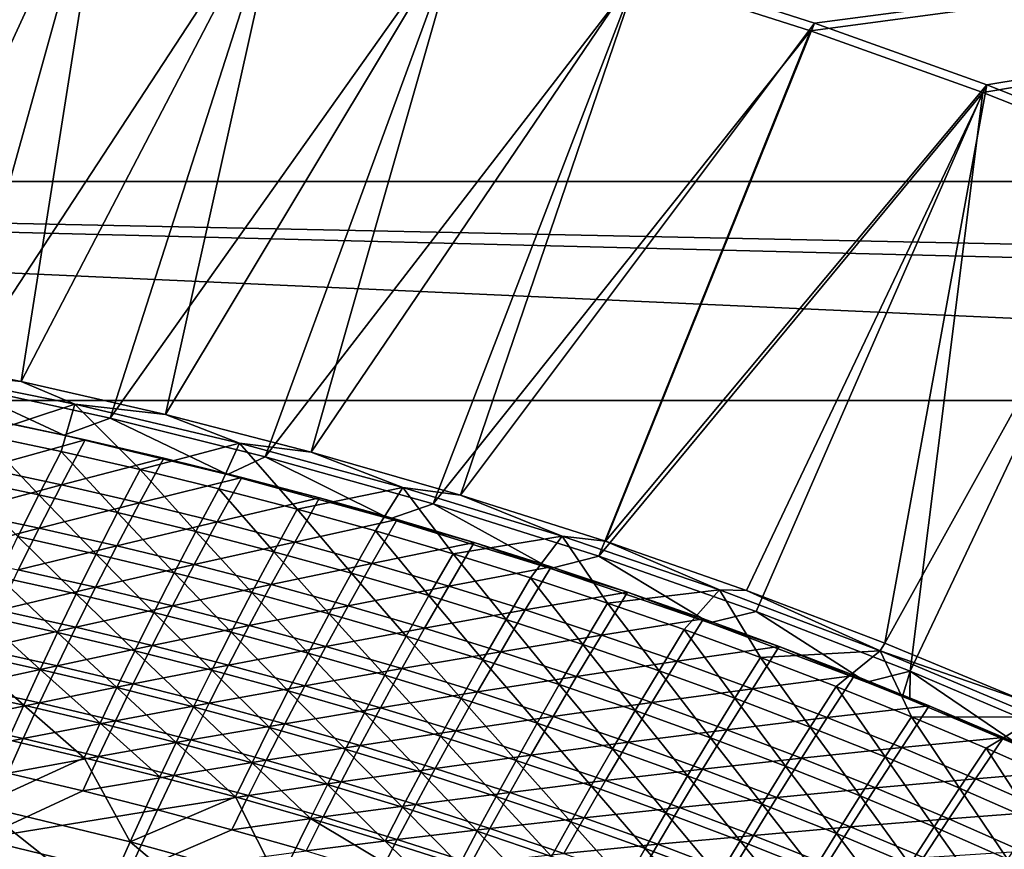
# Model space of a CAD drawing. Header units: metres. Extents: x -1 to 1402, y -1402 to 1.
# Tile 421 of 444: x 979 to 1068, y -114 to -38. Entities that reach past the tile are written whole.
import ezdxf

# ---------------------------------------------------------------- set-up
doc = ezdxf.new("R2010")
doc.units = ezdxf.units.M

msp = doc.modelspace()

# ---------------------------------------------------------------- linework, layer by layer
at = {"layer": 'None0'}
for points in [[(1290.58252, -7.263255), (1034.845947, -34.264824), (1050.731689, -39.369057)], [(1051.082397, -38.670731, -3), (1035.179688, -33.557289, -3), (1290.58313, -7.263255, -3)], [(1050.731689, -39.369057), (1066.443115, -44.986507), (1290.58252, -7.263255)], [(1066.810547, -44.297794, -3), (1051.082397, -38.670731, -3), (1290.58313, -7.263255, -3)], [(1066.443115, -44.986507), (1081.960449, -51.119736), (1290.58252, -7.263255)], [(1290.58313, -7.263255, -3), (1082.34436, -50.44104, -3), (1066.810547, -44.297794, -3)], [(986.615417, -21.257874, -3), (964.867859, -68.556343, -32.129227), (970.201721, -18.153755, -3)], [(957.481506, -68.742455, -29.54413), (986.334167, -21.99036), (969.938416, -18.893616)], [(978.711731, -71.346375, -32.129116), (964.867859, -68.556343, -32.129227), (986.615417, -21.257874, -3)], [(1002.927917, -24.855854, -3), (978.711731, -71.346375, -32.129116), (986.615417, -21.257874, -3)], [(957.481506, -68.742455, -29.54413), (972.526062, -71.573654, -29.544014), (986.334167, -21.99036)], [(972.526062, -71.573654, -29.544014), (1002.628906, -25.58049), (986.334167, -21.99036)], [(991.879028, -74.37014, -32.129013), (978.711731, -71.346375, -32.129116), (1002.927917, -24.855854, -3)], [(1019.122009, -28.953852, -3), (991.879028, -74.37014, -32.129013), (1002.927917, -24.855854, -3)], [(972.526062, -71.573654, -29.544014), (986.843689, -74.702553, -29.5439), (1002.628906, -25.58049)], [(986.843689, -74.702553, -29.5439), (1018.805542, -29.670166), (1002.628906, -25.58049)], [(1005.172791, -77.798592, -32.128902), (991.879028, -74.37014, -32.129013), (1019.122009, -28.953852, -3)], [(1035.179688, -33.557289, -3), (1005.172791, -77.798592, -32.128902), (1019.122009, -28.953852, -3)], [(986.843689, -74.702553, -29.5439), (1000.976501, -78.217506, -29.543785), (1018.805542, -29.670166)], [(1000.976501, -78.217506, -29.543785), (1034.845947, -34.264824), (1018.805542, -29.670166)], [(1018.797852, -81.716797, -32.128792), (1005.172791, -77.798592, -32.128902), (1035.179688, -33.557289, -3)], [(1051.082397, -38.670731, -3), (1018.797852, -81.716797, -32.128792), (1035.179688, -33.557289, -3)], [(1000.976501, -78.217506, -29.543785), (1016.294983, -82.521736, -29.543657), (1034.845947, -34.264824)], [(1016.294983, -82.521736, -29.543657), (1050.731689, -39.369057), (1034.845947, -34.264824)], [(1016.294983, -82.521736, -29.543657), (1031.429321, -87.300323, -29.543531), (1050.731689, -39.369057)], [(1032.03418, -85.930183, -32.128681), (1018.797852, -81.716797, -32.128792), (1051.082397, -38.670731, -3)], [(1031.429321, -87.300323, -29.543531), (1066.443115, -44.986507), (1050.731689, -39.369057)], [(1066.810547, -44.297794, -3), (1032.03418, -85.930183, -32.128681), (1051.082397, -38.670731, -3)], [(1066.810547, -44.297794, -3), (1044.879517, -90.419525, -32.128574), (1032.03418, -85.930183, -32.128681)], [(1057.504639, -95.235329, -32.128471), (1044.879517, -90.419525, -32.128574), (1066.810547, -44.297794, -3)], [(1082.34436, -50.44104, -3), (1057.504639, -95.235329, -32.128471), (1066.810547, -44.297794, -3)], [(1031.429321, -87.300323, -29.543531), (1045.772827, -92.335815, -29.543411), (1066.443115, -44.986507)], [(1045.772827, -92.335815, -29.543411), (1059.823242, -97.77343, -29.543297), (1066.443115, -44.986507)], [(1066.443115, -44.986507), (1059.823242, -97.77343, -29.543297), (1081.960449, -51.119736)], [(1070.129883, -100.473259, -32.128368), (1057.504639, -95.235329, -32.128471), (1082.34436, -50.44104, -3)], [(1059.823242, -97.77343, -29.543297), (1073.999512, -103.798592, -29.543182), (1081.960449, -51.119736)], [(964.867859, -68.556343, -32.129227), (978.711731, -71.346375, -32.129116), (967.81897, -70.220451, -32.845451)], [(967.81897, -70.220451, -32.845451), (978.711731, -71.346375, -32.129116), (983.623474, -73.4384, -32.845348)], [(983.623474, -73.4384, -32.845348), (975.130188, -76.214142, -60.646145), (967.81897, -70.220451, -32.845451)], [(967.599976, -73.092377, -30.953892), (982.622009, -76.244377, -30.9517), (972.526062, -71.573654, -29.544014)], [(972.526062, -71.573654, -29.544014), (982.622009, -76.244377, -30.9517), (986.843689, -74.702553, -29.5439)], [(978.711731, -71.346375, -32.129116), (991.879028, -74.37014, -32.129013), (983.623474, -73.4384, -32.845348)], [(967.599976, -73.092377, -30.953892), (977.400024, -75.130157, -32.350361), (982.622009, -76.244377, -30.9517)], [(982.358521, -77.746429, -60.645023), (975.130188, -76.214142, -60.646145), (983.623474, -73.4384, -32.845348)], [(989.564636, -79.388397, -60.643917), (982.358521, -77.746429, -60.645023), (983.623474, -73.4384, -32.845348)], [(983.623474, -73.4384, -32.845348), (991.879028, -74.37014, -32.129013), (998.635742, -76.994972, -32.845207)], [(983.623474, -73.4384, -32.845348), (998.635742, -76.994972, -32.845207), (989.564636, -79.388397, -60.643917)], [(991.879028, -74.37014, -32.129013), (1005.172791, -77.798592, -32.128902), (998.635742, -76.994972, -32.845207)], [(975.25354, -79.266495, -60.171913), (984.572571, -76.680321, -32.35054), (977.400024, -75.130157, -32.350361)], [(977.400024, -75.130157, -32.350361), (984.572571, -76.680321, -32.35054), (982.622009, -76.244377, -30.9517)], [(982.622009, -76.244377, -30.9517), (997.541077, -79.846596, -30.949438), (986.843689, -74.702553, -29.5439)], [(986.843689, -74.702553, -29.5439), (997.541077, -79.846596, -30.949438), (1000.976501, -78.217506, -29.543785)], [(973.124817, -80.190285, -88.48497), (975.130188, -76.214142, -60.646145), (980.319763, -81.698708, -88.482414)], [(975.130188, -76.214142, -60.646145), (982.358521, -77.746429, -60.645023), (980.319763, -81.698708, -88.482414)], [(991.722473, -78.337471, -32.350719), (997.541077, -79.846596, -30.949438), (982.622009, -76.244377, -30.9517)], [(982.622009, -76.244377, -30.9517), (984.572571, -76.680321, -32.35054), (991.722473, -78.337471, -32.350719)], [(975.25354, -79.266495, -60.171913), (982.394531, -80.790039, -60.170795), (984.572571, -76.680321, -32.35054)], [(984.572571, -76.680321, -32.35054), (982.394531, -80.790039, -60.170795), (991.722473, -78.337471, -32.350719)], [(989.564636, -79.388397, -60.643917), (998.635742, -76.994972, -32.845207), (996.74707, -81.140976, -60.64283)], [(996.74707, -81.140976, -60.64283), (998.635742, -76.994972, -32.845207), (1003.903625, -83.004585, -60.641766)], [(998.635742, -76.994972, -32.845207), (1005.172791, -77.798592, -32.128902), (1013.526611, -81.026131, -32.845215)], [(998.635742, -76.994972, -32.845207), (1013.526611, -81.026131, -32.845215), (1003.903625, -83.004585, -60.641766)], [(980.319763, -81.698708, -88.482414), (982.358521, -77.746429, -60.645023), (987.492615, -83.316559, -88.479889)], [(987.492615, -83.316559, -88.479889), (982.358521, -77.746429, -60.645023), (989.564636, -79.388397, -60.643917)], [(1005.172791, -77.798592, -32.128902), (1018.797852, -81.716797, -32.128792), (1013.526611, -81.026131, -32.845215)], [(991.722473, -78.337471, -32.350719), (982.394531, -80.790039, -60.170795), (989.513062, -82.420303, -60.169693)], [(989.513062, -82.420303, -60.169693), (998.847778, -80.102463, -32.350906), (991.722473, -78.337471, -32.350719)], [(998.847778, -80.102463, -32.350906), (997.541077, -79.846596, -30.949438), (991.722473, -78.337471, -32.350719)], [(997.541077, -79.846596, -30.949438), (1012.341797, -83.900307, -30.947216), (1000.976501, -78.217506, -29.543785)], [(1000.976501, -78.217506, -29.543785), (1012.341797, -83.900307, -30.947216), (1016.294983, -82.521736, -29.543657)], [(982.394531, -80.790039, -60.170795), (975.25354, -79.266495, -60.171913), (973.251343, -83.244179, -88.027679)], [(987.492615, -83.316559, -88.479889), (989.564636, -79.388397, -60.643917), (994.641907, -85.044785, -88.477394)], [(994.641907, -85.044785, -88.477394), (989.564636, -79.388397, -60.643917), (996.74707, -81.140976, -60.64283)], [(1012.341797, -83.900307, -30.947216), (997.541077, -79.846596, -30.949438), (1005.946838, -81.976082, -32.351093)], [(997.541077, -79.846596, -30.949438), (998.847778, -80.102463, -32.350906), (1005.946838, -81.976082, -32.351093)], [(980.319763, -81.698708, -88.482414), (978.415894, -85.502556, -116.35173), (973.124817, -80.190285, -88.48497)], [(980.35907, -84.744095, -88.024933), (982.394531, -80.790039, -60.170795), (973.251343, -83.244179, -88.027679)], [(982.394531, -80.790039, -60.170795), (980.35907, -84.744095, -88.024933), (989.513062, -82.420303, -60.169693)], [(996.607178, -84.158165, -60.168602), (998.847778, -80.102463, -32.350906), (989.513062, -82.420303, -60.169693)], [(1005.946838, -81.976082, -32.351093), (998.847778, -80.102463, -32.350906), (996.607178, -84.158165, -60.168602)], [(978.415894, -85.502556, -116.35173), (980.319763, -81.698708, -88.482414), (985.554077, -87.099052, -116.348114)], [(985.554077, -87.099052, -116.348114), (980.319763, -81.698708, -88.482414), (987.492615, -83.316559, -88.479889)], [(994.641907, -85.044785, -88.477394), (996.74707, -81.140976, -60.64283), (1001.765564, -86.883812, -88.474945)], [(996.74707, -81.140976, -60.64283), (1003.903625, -83.004585, -60.641766), (1001.765564, -86.883812, -88.474945)], [(1003.903625, -83.004585, -60.641766), (1013.526611, -81.026131, -32.845215), (1011.031982, -84.979492, -60.640724)], [(1013.526611, -81.026131, -32.845215), (1018.1297, -87.065948, -60.639702), (1011.031982, -84.979492, -60.640724)], [(1013.526611, -81.026131, -32.845215), (1018.797852, -81.716797, -32.128792), (1028.065674, -85.468613, -32.845264)], [(1013.526611, -81.026131, -32.845215), (1028.065674, -85.468613, -32.845264), (1018.1297, -87.065948, -60.639702)], [(1018.797852, -81.716797, -32.128792), (1032.03418, -85.930183, -32.128681), (1028.065674, -85.468613, -32.845264)], [(989.513062, -82.420303, -60.169693), (980.35907, -84.744095, -88.024933), (987.444336, -86.350479, -88.022209)], [(987.444336, -86.350479, -88.022209), (996.607178, -84.158165, -60.168602), (989.513062, -82.420303, -60.169693)], [(1005.946838, -81.976082, -32.351093), (996.607178, -84.158165, -60.168602), (1003.67511, -86.004417, -60.167534)], [(1013.017822, -83.959076, -32.351288), (1005.946838, -81.976082, -32.351093), (1003.67511, -86.004417, -60.167534)], [(1012.341797, -83.900307, -30.947216), (1005.946838, -81.976082, -32.351093), (1013.017822, -83.959076, -32.351288)], [(1012.341797, -83.900307, -30.947216), (1027.004395, -88.406754, -30.945143), (1016.294983, -82.521736, -29.543657)], [(1016.294983, -82.521736, -29.543657), (1027.004395, -88.406754, -30.945143), (1031.429321, -87.300323, -29.543531)], [(980.35907, -84.744095, -88.024933), (973.251343, -83.244179, -88.027679), (971.383911, -87.07032, -115.914124)], [(985.554077, -87.099052, -116.348114), (987.492615, -83.316559, -88.479889), (992.668823, -88.805679, -116.344551)], [(992.668823, -88.805679, -116.344551), (987.492615, -83.316559, -88.479889), (994.641907, -85.044785, -88.477394)], [(1001.765564, -86.883812, -88.474945), (1003.903625, -83.004585, -60.641766), (1008.861023, -88.833908, -88.472534)], [(1003.903625, -83.004585, -60.641766), (1011.031982, -84.979492, -60.640724), (1008.861023, -88.833908, -88.472534)], [(994.505371, -88.064201, -88.019516), (996.607178, -84.158165, -60.168602), (987.444336, -86.350479, -88.022209)], [(1003.67511, -86.004417, -60.167534), (996.607178, -84.158165, -60.168602), (994.505371, -88.064201, -88.019516)], [(1013.017822, -83.959076, -32.351288), (1003.67511, -86.004417, -60.167534), (1010.71521, -87.959816, -60.166481)], [(1020.059021, -86.0522, -32.351479), (1013.017822, -83.959076, -32.351288), (1010.71521, -87.959816, -60.166481)], [(1027.004395, -88.406754, -30.945143), (1012.341797, -83.900307, -30.947216), (1020.059021, -86.0522, -32.351479)], [(1020.059021, -86.0522, -32.351479), (1012.341797, -83.900307, -30.947216), (1013.017822, -83.959076, -32.351288)], [(971.383911, -87.07032, -115.914124), (978.456848, -88.549385, -115.910133), (980.35907, -84.744095, -88.024933)], [(980.35907, -84.744095, -88.024933), (978.456848, -88.549385, -115.910133), (987.444336, -86.350479, -88.022209)], [(999.757874, -90.622864, -116.341042), (992.668823, -88.805679, -116.344551), (994.641907, -85.044785, -88.477394)], [(994.641907, -85.044785, -88.477394), (1001.765564, -86.883812, -88.474945), (999.757874, -90.622864, -116.341042)], [(1011.031982, -84.979492, -60.640724), (1015.926025, -90.895332, -88.470169), (1008.861023, -88.833908, -88.472534)], [(1011.031982, -84.979492, -60.640724), (1018.1297, -87.065948, -60.639702), (1015.926025, -90.895332, -88.470169)], [(976.637451, -89.164711, -144.248383), (978.415894, -85.502556, -116.35173), (983.739929, -90.742256, -144.244003)], [(983.739929, -90.742256, -144.244003), (978.415894, -85.502556, -116.35173), (985.554077, -87.099052, -116.348114)], [(1003.67511, -86.004417, -60.167534), (994.505371, -88.064201, -88.019516), (1001.540405, -89.886063, -88.016846)], [(1010.71521, -87.959816, -60.166481), (1003.67511, -86.004417, -60.167534), (1001.540405, -89.886063, -88.016846)], [(1020.059021, -86.0522, -32.351479), (1010.71521, -87.959816, -60.166481), (1017.725647, -90.025139, -60.165443)], [(1027.068604, -88.25618, -32.351673), (1020.059021, -86.0522, -32.351479), (1017.725647, -90.025139, -60.165443)], [(1028.065674, -85.468613, -32.845264), (1025.194336, -89.264206, -60.638702), (1018.1297, -87.065948, -60.639702)], [(1027.068604, -88.25618, -32.351673), (1027.004395, -88.406754, -30.945143), (1020.059021, -86.0522, -32.351479)], [(1025.194336, -89.264206, -60.638702), (1028.065674, -85.468613, -32.845264), (1032.223511, -91.574539, -60.63773)], [(1028.065674, -85.468613, -32.845264), (1032.03418, -85.930183, -32.128681), (1042.417969, -90.369698, -32.845234)], [(1028.065674, -85.468613, -32.845264), (1042.417969, -90.369698, -32.845234), (1032.223511, -91.574539, -60.63773)], [(1032.03418, -85.930183, -32.128681), (1044.879517, -90.419525, -32.128574), (1042.417969, -90.369698, -32.845234)], [(987.444336, -86.350479, -88.022209), (978.456848, -88.549385, -115.910133), (985.507446, -90.134651, -115.906166)], [(983.739929, -90.742256, -144.244003), (985.554077, -87.099052, -116.348114), (990.81897, -92.429688, -144.239685)], [(985.507446, -90.134651, -115.906166), (994.505371, -88.064201, -88.019516), (987.444336, -86.350479, -88.022209)], [(990.81897, -92.429688, -144.239685), (985.554077, -87.099052, -116.348114), (992.668823, -88.805679, -116.344551)], [(1001.765564, -86.883812, -88.474945), (1006.81897, -92.55088, -116.337593), (999.757874, -90.622864, -116.341042)], [(1001.765564, -86.883812, -88.474945), (1008.861023, -88.833908, -88.472534), (1006.81897, -92.55088, -116.337593)], [(1018.1297, -87.065948, -60.639702), (1022.958069, -93.068352, -88.46785), (1015.926025, -90.895332, -88.470169)], [(1018.1297, -87.065948, -60.639702), (1025.194336, -89.264206, -60.638702), (1022.958069, -93.068352, -88.46785)], [(1010.71521, -87.959816, -60.166481), (1001.540405, -89.886063, -88.016846), (1008.547607, -91.816833, -88.014214)], [(1017.725647, -90.025139, -60.165443), (1010.71521, -87.959816, -60.166481), (1008.547607, -91.816833, -88.014214)], [(1027.004395, -88.406754, -30.945143), (1041.512817, -93.369484, -30.943327), (1031.429321, -87.300323, -29.543531)], [(1031.429321, -87.300323, -29.543531), (1041.512817, -93.369484, -30.943327), (1045.772827, -92.335815, -29.543411)], [(978.456848, -88.549385, -115.910133), (976.678711, -92.212738, -143.822113), (985.507446, -90.134651, -115.906166)], [(992.533936, -91.826981, -115.902237), (994.505371, -88.064201, -88.019516), (985.507446, -90.134651, -115.906166)], [(990.81897, -92.429688, -144.239685), (992.668823, -88.805679, -116.344551), (997.872437, -94.227432, -144.235428)], [(1001.540405, -89.886063, -88.016846), (994.505371, -88.064201, -88.019516), (992.533936, -91.826981, -115.902237)], [(992.668823, -88.805679, -116.344551), (999.757874, -90.622864, -116.341042), (997.872437, -94.227432, -144.235428)], [(1008.861023, -88.833908, -88.472534), (1013.849609, -94.589981, -116.334206), (1006.81897, -92.55088, -116.337593)], [(1008.861023, -88.833908, -88.472534), (1015.926025, -90.895332, -88.470169), (1013.849609, -94.589981, -116.334206)], [(1027.068604, -88.25618, -32.351673), (1017.725647, -90.025139, -60.165443), (1024.70459, -92.201111, -60.164429)], [(1034.044434, -90.571571, -32.351868), (1027.068604, -88.25618, -32.351673), (1024.70459, -92.201111, -60.164429)], [(1027.004395, -88.406754, -30.945143), (1027.068604, -88.25618, -32.351673), (1034.044434, -90.571571, -32.351868)], [(1041.512817, -93.369484, -30.943327), (1027.004395, -88.406754, -30.945143), (1034.044434, -90.571571, -32.351868)], [(976.637451, -89.164711, -144.248383), (982.04071, -94.252525, -172.162689), (974.974548, -92.691895, -172.167679)], [(982.04071, -94.252525, -172.162689), (976.637451, -89.164711, -144.248383), (983.739929, -90.742256, -144.244003)], [(1025.194336, -89.264206, -60.638702), (1029.954834, -95.353226, -88.465584), (1022.958069, -93.068352, -88.46785)], [(1025.194336, -89.264206, -60.638702), (1032.223511, -91.574539, -60.63773), (1029.954834, -95.353226, -88.465584)], [(985.507446, -90.134651, -115.906166), (976.678711, -92.212738, -143.822113), (983.693604, -93.779289, -143.817291)], [(983.693604, -93.779289, -143.817291), (992.533936, -91.826981, -115.902237), (985.507446, -90.134651, -115.906166)], [(1001.540405, -89.886063, -88.016846), (992.533936, -91.826981, -115.902237), (999.534424, -93.62719, -115.898338)], [(997.872437, -94.227432, -144.235428), (999.757874, -90.622864, -116.341042), (1004.897888, -96.135742, -144.231232)], [(1008.547607, -91.816833, -88.014214), (1001.540405, -89.886063, -88.016846), (999.534424, -93.62719, -115.898338)], [(999.757874, -90.622864, -116.341042), (1006.81897, -92.55088, -116.337593), (1004.897888, -96.135742, -144.231232)], [(1017.725647, -90.025139, -60.165443), (1008.547607, -91.816833, -88.014214), (1015.52533, -93.857277, -88.011612)], [(1024.70459, -92.201111, -60.164429), (1017.725647, -90.025139, -60.165443), (1015.52533, -93.857277, -88.011612)], [(1034.044434, -90.571571, -32.351868), (1024.70459, -92.201111, -60.164429), (1031.649902, -94.488312, -60.163433)], [(1040.984253, -92.998901, -32.352066), (1034.044434, -90.571571, -32.351868), (1031.649902, -94.488312, -60.163433)], [(1032.223511, -91.574539, -60.63773), (1042.417969, -90.369698, -32.845234), (1039.214844, -93.997185, -60.63678)], [(1041.512817, -93.369484, -30.943327), (1034.044434, -90.571571, -32.351868), (1040.984253, -92.998901, -32.352066)], [(1042.417969, -90.369698, -32.845234), (1046.165894, -96.532417, -60.635857), (1039.214844, -93.997185, -60.63678)], [(1042.417969, -90.369698, -32.845234), (1044.879517, -90.419525, -32.128574), (1057.088623, -95.938202, -32.845184)], [(1042.417969, -90.369698, -32.845234), (1057.088623, -95.938202, -32.845184), (1046.165894, -96.532417, -60.635857)], [(1044.879517, -90.419525, -32.128574), (1057.504639, -95.235329, -32.128471), (1057.088623, -95.938202, -32.845184)], [(982.04071, -94.252525, -172.162689), (983.739929, -90.742256, -144.244003), (989.083435, -95.922783, -172.157761)], [(989.083435, -95.922783, -172.157761), (983.739929, -90.742256, -144.244003), (990.81897, -92.429688, -144.239685)], [(1015.926025, -90.895332, -88.470169), (1020.847412, -96.740433, -116.330887), (1013.849609, -94.589981, -116.334206)], [(1015.926025, -90.895332, -88.470169), (1022.958069, -93.068352, -88.46785), (1020.847412, -96.740433, -116.330887)], [(1032.223511, -91.574539, -60.63773), (1036.913818, -97.750221, -88.463364), (1029.954834, -95.353226, -88.465584)], [(1032.223511, -91.574539, -60.63773), (1039.214844, -93.997185, -60.63678), (1036.913818, -97.750221, -88.463364)], [(976.678711, -92.212738, -143.822113), (975.015381, -95.740982, -171.756302), (983.693604, -93.779289, -143.817291)], [(990.684387, -95.452644, -143.8125), (992.533936, -91.826981, -115.902237), (983.693604, -93.779289, -143.817291)], [(996.100525, -97.703094, -172.152908), (989.083435, -95.922783, -172.157761), (990.81897, -92.429688, -144.239685)], [(999.534424, -93.62719, -115.898338), (992.533936, -91.826981, -115.902237), (990.684387, -95.452644, -143.8125)], [(990.81897, -92.429688, -144.239685), (997.872437, -94.227432, -144.235428), (996.100525, -97.703094, -172.152908)], [(1008.547607, -91.816833, -88.014214), (999.534424, -93.62719, -115.898338), (1006.507263, -95.536041, -115.894493)], [(1015.52533, -93.857277, -88.011612), (1008.547607, -91.816833, -88.014214), (1006.507263, -95.536041, -115.894493)], [(1024.70459, -92.201111, -60.164429), (1015.52533, -93.857277, -88.011612), (1022.471619, -96.008141, -88.009048)], [(1031.649902, -94.488312, -60.163433), (1024.70459, -92.201111, -60.164429), (1022.471619, -96.008141, -88.009048)], [(1041.512817, -93.369484, -30.943327), (1055.846191, -98.791664, -30.941879), (1045.772827, -92.335815, -29.543411)], [(1045.772827, -92.335815, -29.543411), (1055.846191, -98.791664, -30.941879), (1059.823242, -97.77343, -29.543297)], [(974.974548, -92.691895, -172.167679), (980.447205, -97.636627, -200.10112), (973.417542, -96.09124, -200.106583)], [(974.974548, -92.691895, -172.167679), (982.04071, -94.252525, -172.162689), (980.447205, -97.636627, -200.10112)], [(1006.81897, -92.55088, -116.337593), (1011.892944, -98.154877, -144.227127), (1004.897888, -96.135742, -144.231232)], [(1006.81897, -92.55088, -116.337593), (1013.849609, -94.589981, -116.334206), (1011.892944, -98.154877, -144.227127)], [(1022.958069, -93.068352, -88.46785), (1027.809937, -99.002487, -116.327629), (1020.847412, -96.740433, -116.330887)], [(1022.958069, -93.068352, -88.46785), (1029.954834, -95.353226, -88.465584), (1027.809937, -99.002487, -116.327629)], [(1040.984253, -92.998901, -32.352066), (1031.649902, -94.488312, -60.163433), (1038.559204, -96.88726, -60.16246)], [(1047.88562, -95.538666, -32.352261), (1040.984253, -92.998901, -32.352066), (1038.559204, -96.88726, -60.16246)], [(1047.88562, -95.538666, -32.352261), (1041.512817, -93.369484, -30.943327), (1040.984253, -92.998901, -32.352066)], [(1055.846191, -98.791664, -30.941879), (1041.512817, -93.369484, -30.943327), (1047.88562, -95.538666, -32.352261)], [(983.693604, -93.779289, -143.817291), (975.015381, -95.740982, -171.756302), (981.993896, -97.290863, -171.750793)], [(980.447205, -97.636627, -200.10112), (982.04071, -94.252525, -172.162689), (987.453308, -99.291382, -200.095718)], [(981.993896, -97.290863, -171.750793), (990.684387, -95.452644, -143.8125), (983.693604, -93.779289, -143.817291)], [(987.453308, -99.291382, -200.095718), (982.04071, -94.252525, -172.162689), (989.083435, -95.922783, -172.157761)], [(999.534424, -93.62719, -115.898338), (990.684387, -95.452644, -143.8125), (997.649231, -97.233582, -143.80777)], [(997.872437, -94.227432, -144.235428), (1003.089661, -99.593704, -172.148132), (996.100525, -97.703094, -172.152908)], [(1006.507263, -95.536041, -115.894493), (999.534424, -93.62719, -115.898338), (997.649231, -97.233582, -143.80777)], [(997.872437, -94.227432, -144.235428), (1004.897888, -96.135742, -144.231232), (1003.089661, -99.593704, -172.148132)], [(1015.52533, -93.857277, -88.011612), (1006.507263, -95.536041, -115.894493), (1013.450623, -97.554298, -115.890694)], [(1022.471619, -96.008141, -88.009048), (1015.52533, -93.857277, -88.011612), (1013.450623, -97.554298, -115.890694)], [(1039.214844, -93.997185, -60.63678), (1043.832642, -100.25959, -88.461197), (1036.913818, -97.750221, -88.463364)], [(1039.214844, -93.997185, -60.63678), (1046.165894, -96.532417, -60.635857), (1043.832642, -100.25959, -88.461197)], [(1013.849609, -94.589981, -116.334206), (1018.855286, -100.28508, -144.223099), (1011.892944, -98.154877, -144.227127)], [(1013.849609, -94.589981, -116.334206), (1020.847412, -96.740433, -116.330887), (1018.855286, -100.28508, -144.223099)], [(1031.649902, -94.488312, -60.163433), (1022.471619, -96.008141, -88.009048), (1029.384399, -98.269989, -88.006531)], [(1038.559204, -96.88726, -60.16246), (1031.649902, -94.488312, -60.163433), (1029.384399, -98.269989, -88.006531)], [(973.417542, -96.09124, -200.106583), (978.949951, -100.901466, -228.056702), (971.956726, -99.369995, -228.062469)], [(973.417542, -96.09124, -200.106583), (980.447205, -97.636627, -200.10112), (978.949951, -100.901466, -228.056702)], [(975.015381, -95.740982, -171.756302), (973.457458, -99.141205, -199.709183), (981.993896, -97.290863, -171.750793)], [(988.948303, -98.94725, -171.745331), (990.684387, -95.452644, -143.8125), (981.993896, -97.290863, -171.750793)], [(987.453308, -99.291382, -200.095718), (989.083435, -95.922783, -172.157761), (994.433777, -101.055923, -200.090408)], [(997.649231, -97.233582, -143.80777), (990.684387, -95.452644, -143.8125), (988.948303, -98.94725, -171.745331)], [(989.083435, -95.922783, -172.157761), (996.100525, -97.703094, -172.152908), (994.433777, -101.055923, -200.090408)], [(1006.507263, -95.536041, -115.894493), (997.649231, -97.233582, -143.80777), (1004.586487, -99.122879, -143.803085)], [(1013.450623, -97.554298, -115.890694), (1006.507263, -95.536041, -115.894493), (1004.586487, -99.122879, -143.803085)], [(1022.471619, -96.008141, -88.009048), (1013.450623, -97.554298, -115.890694), (1020.362732, -99.682701, -115.886955)], [(1029.384399, -98.269989, -88.006531), (1022.471619, -96.008141, -88.009048), (1020.362732, -99.682701, -115.886955)], [(1029.954834, -95.353226, -88.465584), (1034.734863, -101.376419, -116.324448), (1027.809937, -99.002487, -116.327629)], [(1029.954834, -95.353226, -88.465584), (1036.913818, -97.750221, -88.463364), (1034.734863, -101.376419, -116.324448)], [(1047.88562, -95.538666, -32.352261), (1038.559204, -96.88726, -60.16246), (1045.43042, -99.398483, -60.161514)], [(1054.746582, -98.191353, -32.352455), (1047.88562, -95.538666, -32.352261), (1045.43042, -99.398483, -60.161514)], [(1057.088623, -95.938202, -32.845184), (1053.074341, -99.180489, -60.63496), (1046.165894, -96.532417, -60.635857)], [(1054.746582, -98.191353, -32.352455), (1055.846191, -98.791664, -30.941879), (1047.88562, -95.538666, -32.352261)], [(1053.074341, -99.180489, -60.63496), (1057.088623, -95.938202, -32.845184), (1059.937622, -101.941658, -60.63409)], [(1057.088623, -95.938202, -32.845184), (1057.504639, -95.235329, -32.128471), (1070.129883, -100.473259, -32.128368)], [(1057.088623, -95.938202, -32.845184), (1070.129883, -100.473259, -32.128368), (1071.466431, -101.976227, -32.845196)], [(1057.088623, -95.938202, -32.845184), (1071.466431, -101.976227, -32.845196), (1059.937622, -101.941658, -60.63409)], [(1004.897888, -96.135742, -144.231232), (1010.048401, -101.594849, -172.143448), (1003.089661, -99.593704, -172.148132)], [(1004.897888, -96.135742, -144.231232), (1011.892944, -98.154877, -144.227127), (1010.048401, -101.594849, -172.143448)], [(1020.847412, -96.740433, -116.330887), (1025.782471, -102.526627, -144.219147), (1018.855286, -100.28508, -144.223099)], [(1020.847412, -96.740433, -116.330887), (1027.809937, -99.002487, -116.327629), (1025.782471, -102.526627, -144.219147)], [(1038.559204, -96.88726, -60.16246), (1029.384399, -98.269989, -88.006531), (1036.261475, -100.643372, -88.004051)], [(1045.43042, -99.398483, -60.161514), (1038.559204, -96.88726, -60.16246), (1036.261475, -100.643372, -88.004051)], [(1046.165894, -96.532417, -60.635857), (1050.708862, -102.881607, -88.459091), (1043.832642, -100.25959, -88.461197)], [(1046.165894, -96.532417, -60.635857), (1053.074341, -99.180489, -60.63496), (1050.708862, -102.881607, -88.459091)], [(981.993896, -97.290863, -171.750793), (973.457458, -99.141205, -199.709183), (980.399353, -100.676086, -199.703156)], [(978.949951, -100.901466, -228.056702), (980.447205, -97.636627, -200.10112), (985.919678, -102.542038, -228.050995)], [(980.399353, -100.676086, -199.703156), (988.948303, -98.94725, -171.745331), (981.993896, -97.290863, -171.750793)], [(985.919678, -102.542038, -228.050995), (980.447205, -97.636627, -200.10112), (987.453308, -99.291382, -200.095718)], [(997.649231, -97.233582, -143.80777), (988.948303, -98.94725, -171.745331), (995.876831, -100.710945, -171.739929)], [(994.433777, -101.055923, -200.090408), (996.100525, -97.703094, -172.152908), (1001.38623, -102.930473, -200.08519)], [(1004.586487, -99.122879, -143.803085), (997.649231, -97.233582, -143.80777), (995.876831, -100.710945, -171.739929)], [(996.100525, -97.703094, -172.152908), (1003.089661, -99.593704, -172.148132), (1001.38623, -102.930473, -200.08519)], [(1013.450623, -97.554298, -115.890694), (1004.586487, -99.122879, -143.803085), (1011.494324, -101.1213, -143.798462)], [(1020.362732, -99.682701, -115.886955), (1013.450623, -97.554298, -115.890694), (1011.494324, -101.1213, -143.798462)], [(1036.913818, -97.750221, -88.463364), (1041.619873, -103.86248, -116.321342), (1034.734863, -101.376419, -116.324448)], [(1036.913818, -97.750221, -88.463364), (1043.832642, -100.25959, -88.461197), (1041.619873, -103.86248, -116.321342)], [(1055.846191, -98.791664, -30.941879), (1059.133789, -100.111427, -30.941608), (1059.823242, -97.77343, -29.543297)], [(1059.823242, -97.77343, -29.543297), (1059.133789, -100.111427, -30.941608), (1059.806885, -100.385269, -30.941557)], [(1059.806885, -100.385269, -30.941557), (1069.98584, -104.678474, -30.94091), (1059.823242, -97.77343, -29.543297)], [(1069.98584, -104.678474, -30.94091), (1073.999512, -103.798592, -29.543182), (1059.823242, -97.77343, -29.543297)], [(1011.892944, -98.154877, -144.227127), (1016.974487, -103.706772, -172.138855), (1010.048401, -101.594849, -172.143448)], [(1011.892944, -98.154877, -144.227127), (1018.855286, -100.28508, -144.223099), (1016.974487, -103.706772, -172.138855)], [(1029.384399, -98.269989, -88.006531), (1020.362732, -99.682701, -115.886955), (1027.241333, -101.921829, -115.88327)], [(1036.261475, -100.643372, -88.004051), (1029.384399, -98.269989, -88.006531), (1027.241333, -101.921829, -115.88327)], [(1054.746582, -98.191353, -32.352455), (1045.43042, -99.398483, -60.161514), (1052.26123, -102.022469, -60.160587)], [(1061.564575, -100.95726, -32.35265), (1054.746582, -98.191353, -32.352455), (1052.26123, -102.022469, -60.160587)], [(1061.564575, -100.95726, -32.35265), (1059.133789, -100.111427, -30.941608), (1054.746582, -98.191353, -32.352455)], [(1059.133789, -100.111427, -30.941608), (1055.846191, -98.791664, -30.941879), (1054.746582, -98.191353, -32.352455)], [(978.949951, -100.901466, -228.056702), (977.539856, -104.05394, -256.026855), (971.956726, -99.369995, -228.062469)], [(973.457458, -99.141205, -199.709183), (971.995361, -102.420609, -227.67778), (980.399353, -100.676086, -199.703156)], [(987.317139, -102.317184, -199.697174), (988.948303, -98.94725, -171.745331), (980.399353, -100.676086, -199.703156)], [(992.863586, -104.292114, -228.045395), (985.919678, -102.542038, -228.050995), (987.453308, -99.291382, -200.095718)], [(995.876831, -100.710945, -171.739929), (988.948303, -98.94725, -171.745331), (987.317139, -102.317184, -199.697174)], [(987.453308, -99.291382, -200.095718), (994.433777, -101.055923, -200.090408), (992.863586, -104.292114, -228.045395)], [(1004.586487, -99.122879, -143.803085), (995.876831, -100.710945, -171.739929), (1002.777771, -102.58268, -171.734573)], [(1003.089661, -99.593704, -172.148132), (1008.308289, -104.91526, -200.080063), (1001.38623, -102.930473, -200.08519)], [(1011.494324, -101.1213, -143.798462), (1004.586487, -99.122879, -143.803085), (1002.777771, -102.58268, -171.734573)], [(1003.089661, -99.593704, -172.148132), (1010.048401, -101.594849, -172.143448), (1008.308289, -104.91526, -200.080063)], [(1020.362732, -99.682701, -115.886955), (1011.494324, -101.1213, -143.798462), (1018.370972, -103.229561, -143.7939)], [(1027.241333, -101.921829, -115.88327), (1020.362732, -99.682701, -115.886955), (1018.370972, -103.229561, -143.7939)], [(1027.809937, -99.002487, -116.327629), (1032.672119, -104.879753, -144.215302), (1025.782471, -102.526627, -144.219147)], [(1027.809937, -99.002487, -116.327629), (1034.734863, -101.376419, -116.324448), (1032.672119, -104.879753, -144.215302)], [(1045.43042, -99.398483, -60.161514), (1036.261475, -100.643372, -88.004051), (1043.100342, -103.128807, -88.001633)], [(1052.26123, -102.022469, -60.160587), (1045.43042, -99.398483, -60.161514), (1043.100342, -103.128807, -88.001633)], [(1053.074341, -99.180489, -60.63496), (1057.540283, -105.616524, -88.457047), (1050.708862, -102.881607, -88.459091)], [(1053.074341, -99.180489, -60.63496), (1059.937622, -101.941658, -60.63409), (1057.540283, -105.616524, -88.457047)], [(1018.855286, -100.28508, -144.223099), (1023.865356, -105.929733, -172.134369), (1016.974487, -103.706772, -172.138855)], [(1018.855286, -100.28508, -144.223099), (1025.782471, -102.526627, -144.219147), (1023.865356, -105.929733, -172.134369)], [(1043.832642, -100.25959, -88.461197), (1048.46228, -106.460938, -116.318321), (1041.619873, -103.86248, -116.321342)], [(1043.832642, -100.25959, -88.461197), (1050.708862, -102.881607, -88.459091), (1048.46228, -106.460938, -116.318321)], [(1061.564575, -100.95726, -32.35265), (1059.806885, -100.385269, -30.941557), (1059.133789, -100.111427, -30.941608)], [(1069.98584, -104.678474, -30.94091), (1059.806885, -100.385269, -30.941557), (1061.564575, -100.95726, -32.35265)], [(980.399353, -100.676086, -199.703156), (971.995361, -102.420609, -227.67778), (978.900818, -103.941818, -227.671432)], [(977.539856, -104.05394, -256.026855), (978.949951, -100.901466, -228.056702), (984.473633, -105.681297, -256.021027)], [(978.900818, -103.941818, -227.671432), (987.317139, -102.317184, -199.697174), (980.399353, -100.676086, -199.703156)], [(984.473633, -105.681297, -256.021027), (978.949951, -100.901466, -228.056702), (985.919678, -102.542038, -228.050995)], [(995.876831, -100.710945, -171.739929), (987.317139, -102.317184, -199.697174), (994.209045, -104.065277, -199.691254)], [(994.433777, -101.055923, -200.090408), (999.77948, -106.151901, -228.039871), (992.863586, -104.292114, -228.045395)], [(1002.777771, -102.58268, -171.734573), (995.876831, -100.710945, -171.739929), (994.209045, -104.065277, -199.691254)], [(994.433777, -101.055923, -200.090408), (1001.38623, -102.930473, -200.08519), (999.77948, -106.151901, -228.039871)], [(1011.494324, -101.1213, -143.798462), (1002.777771, -102.58268, -171.734573), (1009.649292, -104.563232, -171.729309)], [(1018.370972, -103.229561, -143.7939), (1011.494324, -101.1213, -143.798462), (1009.649292, -104.563232, -171.729309)], [(1036.261475, -100.643372, -88.004051), (1027.241333, -101.921829, -115.88327), (1034.084351, -104.272217, -115.879654)], [(1034.734863, -101.376419, -116.324448), (1039.521729, -107.344719, -144.211533), (1032.672119, -104.879753, -144.215302)], [(1043.100342, -103.128807, -88.001633), (1036.261475, -100.643372, -88.004051), (1034.084351, -104.272217, -115.879654)], [(1034.734863, -101.376419, -116.324448), (1041.619873, -103.86248, -116.321342), (1039.521729, -107.344719, -144.211533)], [(1052.26123, -102.022469, -60.160587), (1059.049194, -104.759537, -60.159687), (1061.564575, -100.95726, -32.35265)], [(1059.049194, -104.759537, -60.159687), (1068.337402, -103.836639, -32.35284), (1061.564575, -100.95726, -32.35265)], [(1068.337402, -103.836639, -32.35284), (1069.98584, -104.678474, -30.94091), (1061.564575, -100.95726, -32.35265)], [(985.782166, -105.568954, -227.665146), (987.317139, -102.317184, -199.697174), (978.900818, -103.941818, -227.671432)], [(994.209045, -104.065277, -199.691254), (987.317139, -102.317184, -199.697174), (985.782166, -105.568954, -227.665146)], [(1010.048401, -101.594849, -172.143448), (1015.197632, -107.010521, -200.075043), (1008.308289, -104.91526, -200.080063)], [(1010.048401, -101.594849, -172.143448), (1016.974487, -103.706772, -172.138855), (1015.197632, -107.010521, -200.075043)], [(1027.241333, -101.921829, -115.88327), (1018.370972, -103.229561, -143.7939), (1025.214233, -105.44825, -143.789429)], [(1034.084351, -104.272217, -115.879654), (1027.241333, -101.921829, -115.88327), (1025.214233, -105.44825, -143.789429)], [(1043.100342, -103.128807, -88.001633), (1049.898926, -105.726799, -87.99926), (1052.26123, -102.022469, -60.160587)], [(1049.898926, -105.726799, -87.99926), (1059.049194, -104.759537, -60.159687), (1052.26123, -102.022469, -60.160587)], [(1059.937622, -101.941658, -60.63409), (1064.324219, -108.464615, -88.455055), (1057.540283, -105.616524, -88.457047)], [(1059.937622, -101.941658, -60.63409), (1071.466431, -101.976227, -32.845196), (1066.753418, -104.816177, -60.633247)], [(1059.937622, -101.941658, -60.63409), (1066.753418, -104.816177, -60.633247), (1064.324219, -108.464615, -88.455055)], [(1071.466431, -101.976227, -32.845196), (1073.519287, -107.804306, -60.632439), (1066.753418, -104.816177, -60.633247)], [(971.995361, -102.420609, -227.67778), (970.619568, -105.586472, -255.659363), (978.900818, -103.941818, -227.671432)], [(984.473633, -105.681297, -256.021027), (985.919678, -102.542038, -228.050995), (991.381592, -107.417862, -256.015289)], [(985.919678, -102.542038, -228.050995), (992.863586, -104.292114, -228.045395), (991.381592, -107.417862, -256.015289)], [(1002.777771, -102.58268, -171.734573), (994.209045, -104.065277, -199.691254), (1001.073303, -105.921112, -199.68541)], [(1001.38623, -102.930473, -200.08519), (1006.664917, -108.12162, -228.034454), (999.77948, -106.151901, -228.039871)], [(1009.649292, -104.563232, -171.729309), (1002.777771, -102.58268, -171.734573), (1001.073303, -105.921112, -199.68541)], [(1001.38623, -102.930473, -200.08519), (1008.308289, -104.91526, -200.080063), (1006.664917, -108.12162, -228.034454)], [(1018.370972, -103.229561, -143.7939), (1009.649292, -104.563232, -171.729309), (1016.489685, -106.653305, -171.724106)], [(1025.214233, -105.44825, -143.789429), (1018.370972, -103.229561, -143.7939), (1016.489685, -106.653305, -171.724106)], [(1025.782471, -102.526627, -144.219147), (1030.718872, -108.263962, -172.129974), (1023.865356, -105.929733, -172.134369)], [(1025.782471, -102.526627, -144.219147), (1032.672119, -104.879753, -144.215302), (1030.718872, -108.263962, -172.129974)], [(1034.084351, -104.272217, -115.879654), (1040.889282, -106.734398, -115.876106), (1043.100342, -103.128807, -88.001633)], [(1040.889282, -106.734398, -115.876106), (1049.898926, -105.726799, -87.99926), (1043.100342, -103.128807, -88.001633)], [(1050.708862, -102.881607, -88.459091), (1055.26001, -109.172043, -116.315384), (1048.46228, -106.460938, -116.318321)], [(1050.708862, -102.881607, -88.459091), (1057.540283, -105.616524, -88.457047), (1055.26001, -109.172043, -116.315384)], [(978.900818, -103.941818, -227.671432), (970.619568, -105.586472, -255.659363), (977.489197, -107.095001, -255.652924)], [(974.943542, -110.049416, -311.998779), (977.539856, -104.05394, -256.026855), (984.473633, -105.681297, -256.021027)], [(977.489197, -107.095001, -255.652924), (985.782166, -105.568954, -227.665146), (978.900818, -103.941818, -227.671432)], [(994.209045, -104.065277, -199.691254), (985.782166, -105.568954, -227.665146), (992.637512, -107.302765, -227.65892)], [(1001.073303, -105.921112, -199.68541), (994.209045, -104.065277, -199.691254), (992.637512, -107.302765, -227.65892)], [(1016.974487, -103.706772, -172.138855), (1022.05188, -109.216484, -200.070129), (1015.197632, -107.010521, -200.075043)], [(1016.974487, -103.706772, -172.138855), (1023.865356, -105.929733, -172.134369), (1022.05188, -109.216484, -200.070129)], [(1041.619873, -103.86248, -116.321342), (1046.329102, -109.921783, -144.20787), (1039.521729, -107.344719, -144.211533)], [(1041.619873, -103.86248, -116.321342), (1048.46228, -106.460938, -116.318321), (1046.329102, -109.921783, -144.20787)], [(1068.337402, -103.836639, -32.35284), (1059.049194, -104.759537, -60.159687), (1065.791992, -107.609947, -60.158813)], [(1075.062622, -106.829742, -32.353031), (1068.337402, -103.836639, -32.35284), (1065.791992, -107.609947, -60.158813)], [(1069.98584, -104.678474, -30.94091), (1068.337402, -103.836639, -32.35284), (1075.062622, -106.829742, -32.353031)], [(991.381592, -107.417862, -256.015289), (992.863586, -104.292114, -228.045395), (998.261353, -109.26384, -256.009644)], [(992.863586, -104.292114, -228.045395), (999.77948, -106.151901, -228.039871), (998.261353, -109.26384, -256.009644)], [(1009.649292, -104.563232, -171.729309), (1001.073303, -105.921112, -199.68541), (1007.908203, -107.885414, -199.679626)], [(1008.308289, -104.91526, -200.080063), (1013.517639, -110.201477, -228.029144), (1006.664917, -108.12162, -228.034454)], [(1016.489685, -106.653305, -171.724106), (1009.649292, -104.563232, -171.729309), (1007.908203, -107.885414, -199.679626)], [(1008.308289, -104.91526, -200.080063), (1015.197632, -107.010521, -200.075043), (1013.517639, -110.201477, -228.029144)], [(1025.214233, -105.44825, -143.789429), (1032.021851, -107.777893, -143.785019), (1034.084351, -104.272217, -115.879654)], [(1032.672119, -104.879753, -144.215302), (1037.532349, -110.709709, -172.125687), (1030.718872, -108.263962, -172.129974)], [(1032.021851, -107.777893, -143.785019), (1040.889282, -106.734398, -115.876106), (1034.084351, -104.272217, -115.879654)], [(1032.672119, -104.879753, -144.215302), (1039.521729, -107.344719, -144.211533), (1037.532349, -110.709709, -172.125687)], [(1059.049194, -104.759537, -60.159687), (1049.898926, -105.726799, -87.99926), (1056.654907, -108.43766, -87.996948)], [(1065.791992, -107.609947, -60.158813), (1059.049194, -104.759537, -60.159687), (1056.654907, -108.43766, -87.996948)], [(1066.753418, -104.816177, -60.633247), (1071.058472, -111.426132, -88.453133), (1064.324219, -108.464615, -88.455055)], [(1066.753418, -104.816177, -60.633247), (1073.519287, -107.804306, -60.632439), (1071.058472, -111.426132, -88.453133)], [(974.943542, -110.049416, -311.998779), (984.473633, -105.681297, -256.021027), (988.64801, -113.362839, -311.987793)], [(984.334595, -108.709137, -255.646545), (985.782166, -105.568954, -227.665146), (977.489197, -107.095001, -255.652924)], [(992.637512, -107.302765, -227.65892), (985.782166, -105.568954, -227.665146), (984.334595, -108.709137, -255.646545)], [(984.473633, -105.681297, -256.021027), (991.381592, -107.417862, -256.015289), (988.64801, -113.362839, -311.987793)], [(1001.073303, -105.921112, -199.68541), (992.637512, -107.302765, -227.65892), (999.46521, -109.143982, -227.652771)], [(1007.908203, -107.885414, -199.679626), (1001.073303, -105.921112, -199.68541), (999.46521, -109.143982, -227.652771)], [(1016.489685, -106.653305, -171.724106), (1023.296753, -108.853477, -171.718994), (1025.214233, -105.44825, -143.789429)], [(1023.865356, -105.929733, -172.134369), (1028.868652, -111.533379, -200.065308), (1022.05188, -109.216484, -200.070129)], [(1023.296753, -108.853477, -171.718994), (1032.021851, -107.777893, -143.785019), (1025.214233, -105.44825, -143.789429)], [(1023.865356, -105.929733, -172.134369), (1030.718872, -108.263962, -172.129974), (1028.868652, -111.533379, -200.065308)], [(1049.898926, -105.726799, -87.99926), (1040.889282, -106.734398, -115.876106), (1047.654053, -109.308861, -115.872635)], [(1056.654907, -108.43766, -87.996948), (1049.898926, -105.726799, -87.99926), (1047.654053, -109.308861, -115.872635)], [(1057.540283, -105.616524, -88.457047), (1062.010376, -111.996071, -116.312538), (1055.26001, -109.172043, -116.315384)], [(1057.540283, -105.616524, -88.457047), (1064.324219, -108.464615, -88.455055), (1062.010376, -111.996071, -116.312538)], [(999.77948, -106.151901, -228.039871), (1005.110657, -111.219414, -256.00412), (998.261353, -109.26384, -256.009644)], [(999.77948, -106.151901, -228.039871), (1006.664917, -108.12162, -228.034454), (1005.110657, -111.219414, -256.00412)], [(1007.908203, -107.885414, -199.679626), (1014.711975, -109.958908, -199.673935), (1016.489685, -106.653305, -171.724106)], [(1014.711975, -109.958908, -199.673935), (1023.296753, -108.853477, -171.718994), (1016.489685, -106.653305, -171.724106)], [(1040.889282, -106.734398, -115.876106), (1032.021851, -107.777893, -143.785019), (1038.791626, -110.219017, -143.780701)], [(1047.654053, -109.308861, -115.872635), (1040.889282, -106.734398, -115.876106), (1038.791626, -110.219017, -143.780701)], [(1048.46228, -106.460938, -116.318321), (1053.091675, -112.611206, -144.204315), (1046.329102, -109.921783, -144.20787)], [(1048.46228, -106.460938, -116.318321), (1055.26001, -109.172043, -116.315384), (1053.091675, -112.611206, -144.204315)], [(1075.062622, -106.829742, -32.353031), (1065.791992, -107.609947, -60.158813), (1072.487427, -110.573967, -60.15797)], [(974.889893, -113.091614, -311.645233), (984.334595, -108.709137, -255.646545), (977.489197, -107.095001, -255.652924)], [(992.637512, -107.302765, -227.65892), (984.334595, -108.709137, -255.646545), (991.153931, -110.429626, -255.640228)], [(991.381592, -107.417862, -256.015289), (998.261353, -109.26384, -256.009644), (988.64801, -113.362839, -311.987793)], [(999.46521, -109.143982, -227.652771), (992.637512, -107.302765, -227.65892), (991.153931, -110.429626, -255.640228)], [(1015.197632, -107.010521, -200.075043), (1020.335205, -112.391693, -228.023956), (1013.517639, -110.201477, -228.029144)], [(1015.197632, -107.010521, -200.075043), (1022.05188, -109.216484, -200.070129), (1020.335205, -112.391693, -228.023956)], [(1032.021851, -107.777893, -143.785019), (1023.296753, -108.853477, -171.718994), (1030.068237, -111.164261, -171.713974)], [(1038.791626, -110.219017, -143.780701), (1032.021851, -107.777893, -143.785019), (1030.068237, -111.164261, -171.713974)], [(1039.521729, -107.344719, -144.211533), (1044.303711, -113.267212, -172.121506), (1037.532349, -110.709709, -172.125687)], [(1039.521729, -107.344719, -144.211533), (1046.329102, -109.921783, -144.20787), (1044.303711, -113.267212, -172.121506)], [(1065.791992, -107.609947, -60.158813), (1056.654907, -108.43766, -87.996948), (1063.365845, -111.261673, -87.994698)], [(1072.487427, -110.573967, -60.15797), (1065.791992, -107.609947, -60.158813), (1063.365845, -111.261673, -87.994698)], [(999.46521, -109.143982, -227.652771), (1006.26355, -111.093338, -227.646698), (1007.908203, -107.885414, -199.679626)], [(1006.664917, -108.12162, -228.034454), (1011.927124, -113.284798, -255.998688), (1005.110657, -111.219414, -256.00412)], [(1006.26355, -111.093338, -227.646698), (1014.711975, -109.958908, -199.673935), (1007.908203, -107.885414, -199.679626)], [(1006.664917, -108.12162, -228.034454), (1013.517639, -110.201477, -228.029144), (1011.927124, -113.284798, -255.998688)], [(1030.718872, -108.263962, -172.129974), (1035.645752, -113.961433, -200.060623), (1028.868652, -111.533379, -200.065308)], [(1030.718872, -108.263962, -172.129974), (1037.532349, -110.709709, -172.125687), (1035.645752, -113.961433, -200.060623)], [(1056.654907, -108.43766, -87.996948), (1047.654053, -109.308861, -115.872635), (1054.376221, -111.995934, -115.86924)], [(1063.365845, -111.261673, -87.994698), (1056.654907, -108.43766, -87.996948), (1054.376221, -111.995934, -115.86924)], [(1064.324219, -108.464615, -88.455055), (1068.711182, -114.933273, -116.309776), (1062.010376, -111.996071, -116.312538)], [(1064.324219, -108.464615, -88.455055), (1071.058472, -111.426132, -88.453133), (1068.711182, -114.933273, -116.309776)], [(991.153931, -110.429626, -255.640228), (984.334595, -108.709137, -255.646545), (974.889893, -113.091614, -311.645233)], [(998.261353, -109.26384, -256.009644), (1002.238647, -117.111343, -311.977173), (988.64801, -113.362839, -311.987793)], [(991.153931, -110.429626, -255.640228), (997.945618, -112.257187, -255.634003), (999.46521, -109.143982, -227.652771)], [(997.945618, -112.257187, -255.634003), (1006.26355, -111.093338, -227.646698), (999.46521, -109.143982, -227.652771)], [(998.261353, -109.26384, -256.009644), (1005.110657, -111.219414, -256.00412), (1002.238647, -117.111343, -311.977173)], [(1023.296753, -108.853477, -171.718994), (1014.711975, -109.958908, -199.673935), (1021.482361, -112.142143, -199.668335)], [(1022.05188, -109.216484, -200.070129), (1027.115356, -114.692482, -228.018875), (1020.335205, -112.391693, -228.023956)], [(1030.068237, -111.164261, -171.713974), (1023.296753, -108.853477, -171.718994), (1021.482361, -112.142143, -199.668335)], [(1022.05188, -109.216484, -200.070129), (1028.868652, -111.533379, -200.065308), (1027.115356, -114.692482, -228.018875)], [(1047.654053, -109.308861, -115.872635), (1038.791626, -110.219017, -143.780701), (1045.521118, -112.77211, -143.776489)], [(1054.376221, -111.995934, -115.86924), (1047.654053, -109.308861, -115.872635), (1045.521118, -112.77211, -143.776489)], [(1055.26001, -109.172043, -116.315384), (1059.807251, -115.413231, -144.200851), (1053.091675, -112.611206, -144.204315)], [(1055.26001, -109.172043, -116.315384), (1062.010376, -111.996071, -116.312538), (1059.807251, -115.413231, -144.200851)], [(972.58313, -115.678413, -367.987732), (974.943542, -110.049416, -311.998779), (986.164429, -118.940521, -367.978485)], [(988.417297, -116.376572, -311.633362), (991.153931, -110.429626, -255.640228), (974.889893, -113.091614, -311.645233)], [(974.943542, -110.049416, -311.998779), (988.64801, -113.362839, -311.987793), (986.164429, -118.940521, -367.978485)], [(997.945618, -112.257187, -255.634003), (991.153931, -110.429626, -255.640228), (988.417297, -116.376572, -311.633362)], [(1014.711975, -109.958908, -199.673935), (1006.26355, -111.093338, -227.646698), (1013.03064, -113.151512, -227.640717)], [(1013.517639, -110.201477, -228.029144), (1018.708435, -115.460182, -255.993362), (1011.927124, -113.284798, -255.998688)], [(1021.482361, -112.142143, -199.668335), (1014.711975, -109.958908, -199.673935), (1013.03064, -113.151512, -227.640717)], [(1013.517639, -110.201477, -228.029144), (1020.335205, -112.391693, -228.023956), (1018.708435, -115.460182, -255.993362)], [(1038.791626, -110.219017, -143.780701), (1030.068237, -111.164261, -171.713974), (1036.80188, -113.586182, -171.709045)], [(1045.521118, -112.77211, -143.776489), (1038.791626, -110.219017, -143.780701), (1036.80188, -113.586182, -171.709045)], [(1046.329102, -109.921783, -144.20787), (1051.030396, -115.936729, -172.117447), (1044.303711, -113.267212, -172.121506)], [(1046.329102, -109.921783, -144.20787), (1053.091675, -112.611206, -144.204315), (1051.030396, -115.936729, -172.117447)], [(1006.26355, -111.093338, -227.646698), (997.945618, -112.257187, -255.634003), (1004.707764, -114.19252, -255.627838)], [(1005.110657, -111.219414, -256.00412), (1017.164734, -118.42675, -283.975616), (1002.238647, -117.111343, -311.977173)], [(1013.03064, -113.151512, -227.640717), (1006.26355, -111.093338, -227.646698), (1004.707764, -114.19252, -255.627838)], [(1005.110657, -111.219414, -256.00412), (1011.927124, -113.284798, -255.998688), (1017.164734, -118.42675, -283.975616)], [(1030.068237, -111.164261, -171.713974), (1021.482361, -112.142143, -199.668335), (1028.217285, -114.435623, -199.662842)], [(1036.80188, -113.586182, -171.709045), (1030.068237, -111.164261, -171.713974), (1028.217285, -114.435623, -199.662842)], [(1037.532349, -110.709709, -172.125687), (1042.380493, -116.500893, -200.056046), (1035.645752, -113.961433, -200.060623)], [(1037.532349, -110.709709, -172.125687), (1044.303711, -113.267212, -172.121506), (1042.380493, -116.500893, -200.056046)], [(1063.365845, -111.261673, -87.994698), (1054.376221, -111.995934, -115.86924), (1061.053467, -114.795883, -115.865944)], [(1070.029297, -114.199089, -87.992508), (1063.365845, -111.261673, -87.994698), (1061.053467, -114.795883, -115.865944)], [(1072.487427, -110.573967, -60.15797), (1063.365845, -111.261673, -87.994698), (1070.029297, -114.199089, -87.992508)], [(1004.707764, -114.19252, -255.627838), (997.945618, -112.257187, -255.634003), (988.417297, -116.376572, -311.633362)], [(1021.482361, -112.142143, -199.668335), (1013.03064, -113.151512, -227.640717), (1019.764465, -115.319061, -227.634842)], [(1028.217285, -114.435623, -199.662842), (1021.482361, -112.142143, -199.668335), (1019.764465, -115.319061, -227.634842)], [(1028.868652, -111.533379, -200.065308), (1033.855713, -117.104057, -228.013916), (1027.115356, -114.692482, -228.018875)], [(1028.868652, -111.533379, -200.065308), (1035.645752, -113.961433, -200.060623), (1033.855713, -117.104057, -228.013916)], [(1054.376221, -111.995934, -115.86924), (1045.521118, -112.77211, -143.776489), (1052.208252, -115.437492, -143.772354)], [(1061.053467, -114.795883, -115.865944), (1054.376221, -111.995934, -115.86924), (1052.208252, -115.437492, -143.772354)], [(1062.010376, -111.996071, -116.312538), (1066.473267, -118.328117, -144.19751), (1059.807251, -115.413231, -144.200851)], [(1062.010376, -111.996071, -116.312538), (1068.711182, -114.933273, -116.309776), (1066.473267, -118.328117, -144.19751)], [(974.889893, -113.091614, -311.645233), (972.52771, -118.722214, -367.660614), (988.417297, -116.376572, -311.633362)], [(1013.03064, -113.151512, -227.640717), (1004.707764, -114.19252, -255.627838), (1011.438721, -116.236313, -255.62178)], [(1019.764465, -115.319061, -227.634842), (1013.03064, -113.151512, -227.640717), (1011.438721, -116.236313, -255.62178)], [(1020.335205, -112.391693, -228.023956), (1025.452271, -117.74575, -255.988174), (1018.708435, -115.460182, -255.993362)], [(1020.335205, -112.391693, -228.023956), (1027.115356, -114.692482, -228.018875), (1025.452271, -117.74575, -255.988174)], [(1045.521118, -112.77211, -143.776489), (1036.80188, -113.586182, -171.709045), (1043.495361, -116.11972, -171.704224)], [(1052.208252, -115.437492, -143.772354), (1045.521118, -112.77211, -143.776489), (1043.495361, -116.11972, -171.704224)], [(1053.091675, -112.611206, -144.204315), (1057.710083, -118.718498, -172.11351), (1051.030396, -115.936729, -172.117447)], [(1053.091675, -112.611206, -144.204315), (1059.807251, -115.413231, -144.200851), (1057.710083, -118.718498, -172.11351)], [(986.164429, -118.940521, -367.978485), (988.64801, -113.362839, -311.987793), (999.630371, -122.635071, -367.969543)], [(988.64801, -113.362839, -311.987793), (1002.238647, -117.111343, -311.977173), (999.630371, -122.635071, -367.969543)], [(1011.927124, -113.284798, -255.998688), (1018.708435, -115.460182, -255.993362), (1017.164734, -118.42675, -283.975616)], [(1036.80188, -113.586182, -171.709045), (1028.217285, -114.435623, -199.662842), (1034.914307, -116.839867, -199.657455)], [(1035.645752, -113.961433, -200.060623), (1040.553955, -119.626633, -228.009079), (1033.855713, -117.104057, -228.013916)], [(1043.495361, -116.11972, -171.704224), (1036.80188, -113.586182, -171.709045), (1034.914307, -116.839867, -199.657455)], [(1035.645752, -113.961433, -200.060623), (1042.380493, -116.500893, -200.056046), (1040.553955, -119.626633, -228.009079)], [(1044.303711, -113.267212, -172.121506), (1049.070801, -119.15197, -200.051605), (1042.380493, -116.500893, -200.056046)], [(1044.303711, -113.267212, -172.121506), (1051.030396, -115.936729, -172.117447), (1049.070801, -119.15197, -200.051605)]]:
    msp.add_3dface(points, dxfattribs=at)
at = {"layer": 'None01'}
for points in [[(793.101257, -53.100212, -521.977783), (598.952698, -73.101234, -521.977783), (1235.141357, -73.101234, -521.977783)], [(1235.141357, -73.101234, -541.977783), (598.952698, -73.101234, -541.977783), (793.101257, -53.100212, -541.977783)], [(1235.141357, -73.101234, -521.977783), (1234.218994, -64.183357, -521.977783), (793.101257, -53.100212, -521.977783)], [(1234.218994, -64.183357, -521.977783), (1234.176392, -62.233055, -521.977783), (793.101257, -53.100212, -521.977783)], [(793.101257, -53.100212, -521.977783), (1234.176392, -62.233055, -521.977783), (1235.141235, -53.102085, -521.977783)], [(793.101257, -53.100212, -521.977783), (1235.141235, -53.102085, -521.977783), (793.101257, -53.100212, -541.977783)], [(1235.141235, -53.102085, -521.977783), (1235.141235, -53.102085, -541.977783), (793.101257, -53.100212, -541.977783)], [(1235.141235, -53.102085, -541.977783), (1234.176392, -62.233055, -541.977783), (793.101257, -53.100212, -541.977783)], [(1234.176392, -62.233055, -541.977783), (1234.218994, -64.183357, -541.977783), (793.101257, -53.100212, -541.977783)], [(793.101257, -53.100212, -541.977783), (1234.218994, -64.183357, -541.977783), (1235.141357, -73.101234, -541.977783)], [(598.952698, -73.101234, -521.977783), (598.952698, -73.101234, -541.977783), (1235.141357, -73.101234, -521.977783)], [(598.952698, -73.101234, -541.977783), (1235.141357, -73.101234, -541.977783), (1235.141357, -73.101234, -521.977783)]]:
    msp.add_3dface(points, dxfattribs=at)

doc.saveas('drawing.dxf')
